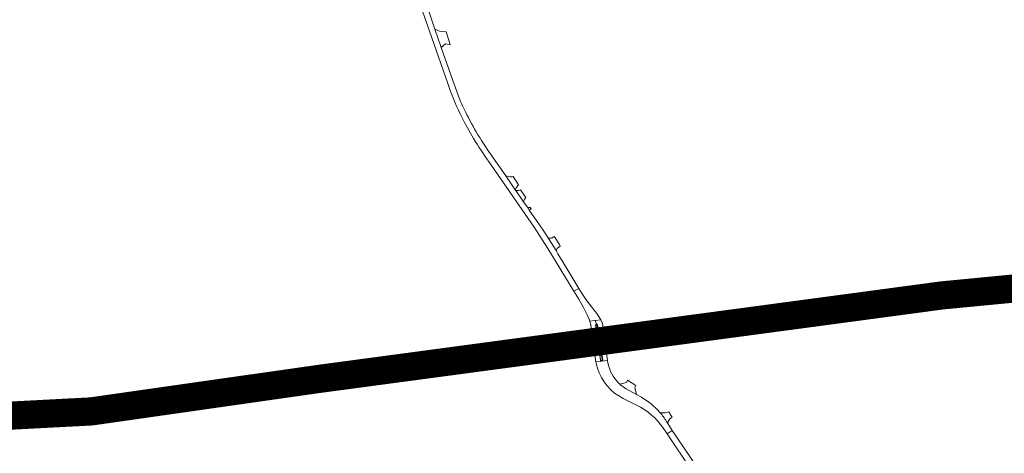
# Model space of a CAD drawing. Header units: metres. Extents: x 166325 to 190320, y 381923 to 404576.
# Tile 739 of 1056: x 175302 to 175825, y 395184 to 395415. Entities that reach past the tile are written whole.
import ezdxf

# ---------------------------------------------------------------- set-up
doc = ezdxf.new("R2010")
doc.units = ezdxf.units.M
for name, color, linetype, lineweight in [('B-WE-VH-VERHARDING_ASFALT-GV', 8, 'Continuous', 18), ('B-WE-VH-VERHARDING_BETONSTRAATSTEEN-GV', 8, 'Continuous', 18), ('B-WE-VH-VERHARDING_FUNDERING_ZAND-GV', 8, 'Continuous', 18), ('B-WE-VH-VERHARDING_N-WEG', 8, 'Continuous', 18), ('B-WE-VH-VERHARDING_STRAATBAKSTEEN-GV', 8, 'Continuous', 18)]:
    doc.layers.add(name, color=color, linetype=linetype, lineweight=lineweight)

msp = doc.modelspace()

# ---------------------------------------------------------------- linework, layer by layer
at = {"layer": 'B-WE-VH-VERHARDING_ASFALT-GV', "flags": 128}
for points in [[(175534.909, 395374.681), (175533.43, 395378.5), (175532.06, 395382.36), (175525.935, 395400.02), (175522.564, 395409.739), (175519.048, 395419.876), (175515.198, 395430.977), (175504.314, 395462.357), (175496.4, 395485.174), (175493.264, 395494.214), (175491.913, 395498.109), (175490.012, 395503.589), (175488.857, 395506.92), (175482.938, 395523.985), (175476.47, 395542.635), (175473.443, 395541.746), (175487.882, 395500.177), (175488.154, 395499.394), (175488.234, 395499.163), (175490.95, 395491.346), (175510.805, 395434.184), (175519.67, 395408.663), (175529.152, 395381.365)], [(175535.966, 395364.653), (175538.338, 395360.063), (175543.011, 395351.608)], [(175551.11, 395339.48), (175575.33, 395304.28), (175582.68, 395292.9), (175596.509, 395270.267), (175599.135, 395271.67), (175592.768, 395282.254), (175589.34, 395287.903), (175587.916, 395290.129), (175587.181, 395291.535), (175586.948, 395291.915), (175582.932, 395298.294), (175582.748, 395298.578), (175580.41, 395302.19), (175577.85, 395306.06), (175572.747, 395313.46), (175572.117, 395314.374), (175569.683, 395317.904), (175565.612, 395323.808), (175565.295, 395324.267), (175560.172, 395331.696), (175553.565, 395341.278)], [(175615.067, 395230.061), (175614.512, 395232.059), (175614.393, 395232.897), (175614.331, 395233.334), (175611.163, 395232.919), (175608.173, 395232.604), (175608.255, 395232.134), (175608.527, 395231.098), (175608.962, 395229.272)], [(175632.366, 395213.74), (175629.765, 395215.21), (175624.335, 395218.281)], [(175622.743, 395213.094), (175629.824, 395209.581)], [(175301.168, 395203.876), (175316.102, 395204.895), (175330.689, 395206.314), (175330.68, 395206.648), (175330.386, 395209.555), (175330.354, 395209.856), (175325.163, 395209.385), (175316.837, 395208.636), (175302.352, 395207.581), (175293.061, 395207.028)], [(175643.773, 395197.628), (175646.14, 395194.334), (175648.747, 395196.145), (175646.416, 395199.788), (175645.695, 395200.915)], [(175667.306, 395167.415), (175664.443, 395172.366), (175661.45, 395177.24), (175648.747, 395196.145), (175646.14, 395194.334), (175658.73, 395175.55)]]:
    msp.add_lwpolyline(points, dxfattribs=at)
at = {"layer": 'B-WE-VH-VERHARDING_ASFALT-GV'}
for points in [[(175529.152, 395381.365, 0.027637), (175535.966, 395364.653)], [(175538.729, 395365.721, -0.0372608), (175534.909, 395374.681)], [(175545.403, 395353.579, -0.0200914), (175538.729, 395365.721)], [(175543.011, 395351.608, 0.0236773), (175551.11, 395339.48)], [(175553.565, 395341.278, -0.0214553), (175545.403, 395353.579)], [(175608.962, 395229.272, 0.2052499), (175622.743, 395213.094)], [(175620.852, 395220.787, -0.1413734), (175615.067, 395230.061)], [(175624.335, 395218.281, -0.054591), (175620.852, 395220.787)], [(175642.251, 395205.622, 0.0865966), (175632.366, 395213.74)], [(175629.824, 395209.581, -0.1246981), (175643.773, 395197.628)]]:
    msp.add_lwpolyline(points, format="xyb", dxfattribs=at)
at = {"layer": 'B-WE-VH-VERHARDING_ASFALT-GV', "flags": 128}
for points in [[(175602.983, 395265.668), (175600.852, 395268.843), (175599.135, 395271.67), (175596.509, 395270.267), (175599.1, 395266.057), (175601.515, 395261.475), (175603.508, 395257.693), (175604.386, 395255.774), (175604.714, 395254.866), (175604.94, 395254.254), (175607.524, 395254.544), (175607.76, 395254.573), (175610.708, 395254.941), (175609.677, 395256.731), (175608.633, 395258.321), (175606.587, 395261.105)], [(175826.498, 395271.19), (175826.46, 395271.537), (175826.148, 395274.392), (175826.107, 395274.767), (175823.76, 395274.503), (175808.481, 395272.784), (175788.769, 395270.139), (175770.316, 395267.731), (175753.999, 395265.649), (175751.428, 395265.311), (175735.057, 395263.157), (175726.833, 395262.086), (175726.885, 395261.696), (175727.265, 395258.813), (175727.311, 395258.466), (175747.574, 395261.095), (175771.42, 395264.207), (175795.37, 395267.322), (175819.31, 395270.418)], [(175824.345, 395267.199), (175826.451, 395267.43), (175826.916, 395267.496), (175826.852, 395267.97), (175826.531, 395270.891), (175826.498, 395271.19), (175819.31, 395270.418), (175795.37, 395267.322), (175771.42, 395264.207), (175747.574, 395261.095), (175727.311, 395258.466), (175727.359, 395258.105), (175727.737, 395255.239), (175727.794, 395254.809), (175734.295, 395255.591), (175752.05, 395257.967), (175755.968, 395258.504), (175765.82, 395259.854), (175783.681, 395262.154), (175793.772, 395263.435), (175806.051, 395264.999), (175818.683, 395266.577)], [(175727.311, 395258.466), (175727.265, 395258.813), (175726.885, 395261.696), (175726.833, 395262.086), (175718.13, 395260.953), (175707.242, 395259.506), (175688.803, 395257.184), (175665.327, 395253.968), (175646.299, 395251.433), (175625.056, 395248.609), (175624.295, 395248.506), (175612.569, 395246.919), (175612.61, 395246.559), (175612.933, 395243.685), (175612.973, 395243.337), (175612.992, 395243.34), (175627.614, 395245.271), (175651.783, 395248.584), (175675.627, 395251.644), (175699.691, 395254.834), (175723.591, 395257.983)], [(175611.708, 395252.998), (175611.699, 395253.063), (175610.708, 395254.941), (175607.76, 395254.573), (175608.494, 395252.611), (175608.659, 395252.639), (175608.913, 395252.545), (175609.086, 395252.367), (175609.578, 395250.152), (175609.746, 395248.655), (175609.526, 395248.322), (175609.303, 395248.21), (175609.179, 395248.179), (175612.327, 395248.625)], [(175727.794, 395254.809), (175727.737, 395255.239), (175727.359, 395258.105), (175727.311, 395258.466), (175723.591, 395257.983), (175699.691, 395254.834), (175675.627, 395251.644), (175651.783, 395248.584), (175627.614, 395245.271), (175612.992, 395243.34), (175612.973, 395243.337), (175613.006, 395243.037), (175613.333, 395240.134), (175613.341, 395239.782), (175618.946, 395240.42), (175626.679, 395241.585), (175634.049, 395242.554), (175654.541, 395245.233), (175676.045, 395248.028), (175695.126, 395250.582), (175716.474, 395253.448)], [(175608.186, 395250.938), (175608.037, 395252.067), (175608.117, 395252.3), (175608.23, 395252.489), (175608.383, 395252.592), (175608.494, 395252.611), (175607.76, 395254.573), (175607.524, 395254.544), (175604.94, 395254.254), (175605.191, 395253.382), (175605.3, 395252.894), (175605.37, 395252.519), (175605.413, 395252.286), (175606.091, 395247.72), (175609.179, 395248.179), (175609.031, 395248.182), (175608.807, 395248.272), (175608.649, 395248.358), (175608.496, 395248.514), (175608.326, 395249.754)], [(175612.973, 395243.337), (175612.933, 395243.685), (175612.61, 395246.559), (175612.569, 395246.919), (175609.413, 395246.508), (175606.331, 395246.107), (175594.549, 395244.545), (175585.804, 395243.419), (175574.492, 395241.964), (175561.325, 395240.279), (175546.219, 395238.196), (175528.557, 395235.855), (175528.611, 395235.458), (175528.992, 395232.588), (175529.041, 395232.231), (175539.048, 395233.53), (175554.357, 395235.581), (175567.875, 395237.359), (175591.834, 395240.526), (175606.861, 395242.53)], [(175609.179, 395248.179), (175606.091, 395247.72), (175606.331, 395246.107), (175609.413, 395246.508)], [(175612.327, 395248.625), (175609.179, 395248.179), (175609.413, 395246.508), (175612.569, 395246.919)], [(175595.657, 395237.465), (175595.669, 395237.466), (175605.952, 395238.687), (175607.36, 395238.912), (175610.399, 395239.343), (175613.341, 395239.782), (175613.333, 395240.134), (175613.006, 395243.037), (175612.973, 395243.337), (175606.861, 395242.53), (175591.834, 395240.526), (175567.875, 395237.359), (175554.357, 395235.581), (175539.048, 395233.53), (175529.041, 395232.231), (175529.081, 395231.918), (175529.466, 395229.017), (175529.523, 395228.592), (175540.744, 395230.095), (175551.609, 395231.554), (175557.701, 395232.357), (175568.253, 395233.841), (175580.248, 395235.351), (175592.838, 395237.067)], [(175610.399, 395239.343), (175607.36, 395238.912), (175607.537, 395237.46), (175610.606, 395237.834)], [(175613.341, 395239.782), (175610.399, 395239.343), (175610.606, 395237.834), (175613.596, 395238.278)], [(175529.041, 395232.231), (175528.992, 395232.588), (175528.611, 395235.458), (175528.557, 395235.855), (175511.267, 395233.632), (175493.581, 395231.291), (175472.549, 395228.506), (175463.895, 395227.344), (175450.19, 395225.636), (175436.767, 395223.863), (175429.297, 395222.892), (175429.359, 395222.42), (175429.796, 395219.566), (175429.84, 395219.191), (175451.133, 395221.937), (175459.283, 395223.099), (175483.878, 395226.252), (175499.561, 395228.342), (175511.188, 395229.902)], [(175610.036, 395237.185), (175610.077, 395237.457), (175610.275, 395237.708), (175610.606, 395237.834), (175607.537, 395237.46), (175608.023, 395233.475), (175608.173, 395232.604), (175611.163, 395232.919), (175610.922, 395232.95), (175610.786, 395233.026), (175610.654, 395233.161), (175610.561, 395233.396)], [(175613.596, 395238.278), (175610.606, 395237.834), (175610.903, 395237.803), (175611.075, 395237.66), (175611.179, 395237.555), (175611.307, 395237.371), (175611.801, 395233.494), (175611.669, 395233.211), (175611.392, 395233.014), (175611.163, 395232.919), (175614.331, 395233.334)], [(175529.523, 395228.592), (175529.466, 395229.017), (175529.081, 395231.918), (175529.041, 395232.231), (175511.188, 395229.902), (175499.561, 395228.342), (175483.878, 395226.252), (175459.283, 395223.099), (175451.133, 395221.937), (175429.84, 395219.191), (175429.891, 395218.853), (175430.302, 395215.957), (175430.397, 395215.431), (175440.388, 395216.817), (175453.009, 395218.606), (175468.487, 395220.534), (175481.879, 395222.258), (175502.045, 395225.007), (175524.493, 395227.927)], [(175429.84, 395219.191), (175429.796, 395219.566), (175429.359, 395222.42), (175429.297, 395222.892), (175423.093, 395222.074), (175406.804, 395219.903), (175394.829, 395218.326), (175378.011, 395216.12), (175365.327, 395214.408), (175348.218, 395212.116), (175335.265, 395210.46), (175330.354, 395209.856), (175330.386, 395209.555), (175330.68, 395206.648), (175330.689, 395206.314), (175351.587, 395208.836), (175378.978, 395212.472), (175395.65, 395214.641), (175415.179, 395217.216)], [(175430.397, 395215.431), (175430.302, 395215.957), (175429.891, 395218.853), (175429.84, 395219.191), (175415.179, 395217.216), (175395.65, 395214.641), (175378.978, 395212.472), (175351.587, 395208.836), (175330.689, 395206.314), (175330.758, 395205.984), (175331.021, 395203.11), (175331.096, 395202.636), (175343.231, 395204.076), (175352.943, 395205.351), (175359.455, 395206.194), (175378.851, 395208.742), (175394.208, 395210.715), (175400.877, 395211.621), (175421.979, 395214.263)], [(175331.096, 395202.636), (175331.021, 395203.11), (175330.758, 395205.984), (175330.689, 395206.314), (175316.102, 395204.895), (175301.168, 395203.876), (175289.424, 395203.281), (175283.061, 395202.924), (175279.36, 395202.915), (175271.818, 395202.64), (175258.834, 395202.386), (175246.725, 395202.236), (175230.878, 395201.723), (175230.892, 395201.397), (175231.017, 395198.467), (175231.034, 395198.069), (175234.197, 395198.207), (175252.314, 395198.627), (175273.486, 395199.093), (175293.595, 395199.691), (175314.168, 395200.987), (175321.941, 395201.643)]]:
    msp.add_lwpolyline(points, close=True, dxfattribs=at)
at = {"layer": 'B-WE-VH-VERHARDING_BETONSTRAATSTEEN-GV', "flags": 128}
for points in [[(175573.019, 395315), (175572.117, 395314.374), (175572.747, 395313.46), (175573.647, 395314.085)], [(175609.434, 395249.002), (175609.071, 395251.187), (175608.863, 395252.299), (175608.564, 395252.399), (175608.344, 395252.237), (175608.282, 395251.907), (175608.566, 395249.75), (175608.783, 395248.73), (175608.975, 395248.493), (175609.312, 395248.552), (175609.431, 395248.695)], [(175611.48, 395234.039), (175610.963, 395237.418), (175610.846, 395237.577), (175610.66, 395237.626), (175610.371, 395237.529), (175610.221, 395237.4), (175610.201, 395237.195), (175610.676, 395233.621), (175610.876, 395233.349), (175611.102, 395233.249), (175611.325, 395233.412), (175611.517, 395233.592)]]:
    msp.add_lwpolyline(points, close=True, dxfattribs=at)
for points in [[(175629.765, 395215.21), (175628.961, 395218.92), (175629.45, 395219.956), (175625.028, 395222.947), (175624.359, 395221.694), (175620.852, 395220.787)], [(175624.335, 395218.281), (175629.765, 395215.21)], [(175648.256, 395203.932), (175646.911, 395205.981), (175645.037, 395205.526), (175643.798, 395205.443), (175643.121, 395205.471), (175642.251, 395205.622)], [(175645.695, 395200.915), (175646.416, 395199.788), (175646.593, 395200.625), (175646.765, 395201.213), (175647.115, 395201.814), (175647.543, 395202.312), (175648.292, 395202.833), (175648.763, 395203.16), (175648.256, 395203.932)]]:
    msp.add_lwpolyline(points, dxfattribs=at)
at = {"layer": 'B-WE-VH-VERHARDING_BETONSTRAATSTEEN-GV'}
msp.add_lwpolyline([(175642.251, 395205.622, -0.0391283), (175645.695, 395200.915)], format="xyb", dxfattribs=at)
at = {"layer": 'B-WE-VH-VERHARDING_FUNDERING_ZAND-GV'}
msp.add_lwpolyline([(175525.795, 395408.593, -0.0892193), (175522.564, 395409.739)], format="xyb", dxfattribs=at)
at = {"layer": 'B-WE-VH-VERHARDING_FUNDERING_ZAND-GV', "flags": 128}
msp.add_lwpolyline([(175522.564, 395409.739), (175525.935, 395400.02), (175528.137, 395401.922), (175530.271, 395401.668), (175530.638, 395401.624), (175528.485, 395408.255), (175528.117, 395408.301), (175525.795, 395408.593)], dxfattribs=at)
at = {"layer": 'B-WE-VH-VERHARDING_N-WEG', "const_width": 15, "flags": 128}
msp.add_lwpolyline([(175216.608, 395199.77), (175339.692, 395206.226), (175460.451, 395223.478), (175607.578, 395243.205), (175792.296, 395267.991), (175840.74, 395272.654), (175907.844, 395274.806), (175951.623, 395271.937), (175978.968, 395277.915), (176046.549, 395302.741), (176267.773, 395383.568), (176437.902, 395447.81), (176491.619, 395474.945), (176529.164, 395497.461), (176571.908, 395531.524), (176646.419, 395592.145), (176774.264, 395699.636), (176896.784, 395801.268)], dxfattribs=at)
at = {"layer": 'B-WE-VH-VERHARDING_STRAATBAKSTEEN-GV', "flags": 128}
msp.add_lwpolyline([(175561.803, 395331.258), (175560.172, 395331.696), (175565.295, 395324.267), (175565.901, 395325.499), (175566.631, 395326.46), (175567.068, 395326.896), (175564.148, 395331.292)], dxfattribs=at)
at = {"layer": 'B-WE-VH-VERHARDING_STRAATBAKSTEEN-GV'}
msp.add_lwpolyline([(175564.148, 395331.292, -0.081025), (175561.803, 395331.258)], format="xyb", dxfattribs=at)
at = {"layer": 'B-WE-VH-VERHARDING_STRAATBAKSTEEN-GV', "flags": 128}
for points in [[(175568.102, 395324.27), (175566.945, 395323.871), (175565.612, 395323.808), (175569.683, 395317.904), (175570.168, 395319.154), (175570.89, 395320.134)], [(175586.118, 395299.135), (175586.007, 395299.273), (175584.865, 395298.601), (175584.35, 395298.494), (175583.89, 395298.454), (175583.315, 395298.476), (175582.748, 395298.578), (175582.932, 395298.294), (175586.948, 395291.915), (175587.181, 395291.535), (175587.187, 395291.942), (175587.272, 395292.34), (175587.433, 395292.714), (175587.664, 395293.049), (175587.699, 395293.091), (175589.218, 395294.222), (175588.752, 395295.031)]]:
    msp.add_lwpolyline(points, close=True, dxfattribs=at)

doc.saveas('drawing.dxf')
